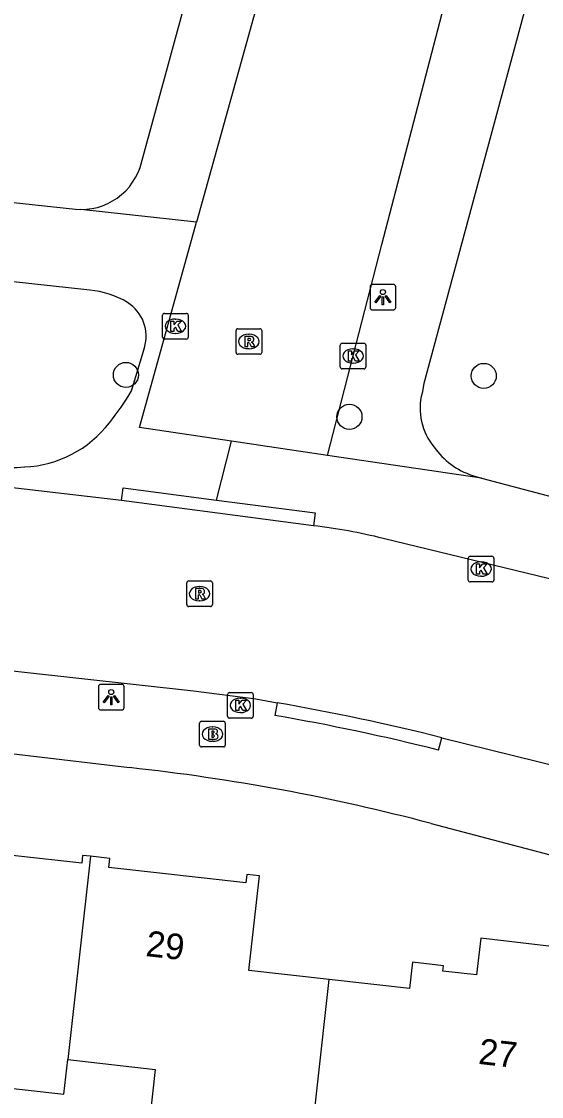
# Model space of a CAD drawing. Extents: x 162026 to 163499, y 387297 to 388169.
# Drawn here: x 162369.26 to 162389.53, y 387955.08 to 387997.02 of the extents above; entities that cross this region are included whole.
import ezdxf

# ---------------------------------------------------------------- set-up
doc = ezdxf.new("R2010")
doc.units = 0
for name, color, linetype in [('IMGEO_Boom', 7, 'Continuous'), ('IMGEO_Brandkraan', 7, 'Continuous'), ('IMGEO_Kolk', 7, 'Continuous'), ('IMGEO_Lichtpunt', 7, 'Continuous'), ('IMGEO_Pand', 7, 'Continuous'), ('IMGEO_Pand_nummerreeks', 7, 'Continuous'), ('IMGEO_Rijbaan_lokaal_open', 7, 'Continuous'), ('IMGEO_Rioolput', 7, 'Continuous'), ('IMGEO_Voetpad_open', 7, 'Continuous')]:
    doc.layers.add(name, color=color, linetype=linetype)

msp = doc.modelspace()

# ---------------------------------------------------------------- linework, layer by layer
at = {"layer": 'IMGEO_Boom'}
for centre in [(162373.328, 387983.235), (162387.281, 387983.198), (162382.045, 387981.6)]:
    msp.add_circle(centre, 0.489, dxfattribs=at)
at = {"layer": 'IMGEO_Brandkraan'}
for p, q in [((162376.203, 387968.795), (162376.203, 387969.647)), ((162376.278, 387969.721), (162377.13, 387969.721)), ((162376.691, 387969.501), (162376.716, 387969.501)), ((162377.204, 387969.647), (162377.204, 387968.795)), ((162377.13, 387968.721), (162376.278, 387968.721)), ((162376.714, 387968.941), (162376.689, 387968.941))]:
    msp.add_line(p, q, dxfattribs=at)
for points in [[(162376.203, 387968.795), (162376.203, 387969.647)], [(162376.278, 387969.721), (162377.13, 387969.721)], [(162377.204, 387969.647), (162377.204, 387968.795)], [(162376.551, 387969.421), (162376.551, 387969.021), (162376.764, 387969.021)], [(162376.782, 387969.421), (162376.551, 387969.421)], [(162376.73, 387969.34), (162376.676, 387969.34), (162376.676, 387969.264)], [(162376.676, 387969.264), (162376.729, 387969.264)], [(162376.738, 387969.188), (162376.676, 387969.188), (162376.676, 387969.107)], [(162376.676, 387969.107), (162376.738, 387969.107)], [(162377.13, 387968.721), (162376.278, 387968.721)]]:
    msp.add_lwpolyline(points, dxfattribs=at)
for centre, radius, start, end in [((162376.28, 387969.645), 0.0765, 91.552, 178.448), ((162376.28, 387969.645), 0.0765, 91.552, 178.448), ((162377.128, 387969.645), 0.0765, 1.552, 88.448), ((162377.128, 387969.645), 0.0765, 1.552, 88.448), ((162376.731, 387969.302), 0.0379, 267.8285, 90.9355), ((162376.739, 387969.147), 0.0404, 269.8759, 90.5077), ((162376.77, 387969.272), 0.251, 268.6676, 293.5347), ((162376.786, 387969.276), 0.145, 59.4692, 91.5367), ((162376.811, 387969.323), 0.0922, 285.5137, 58.1501), ((162376.816, 387969.131), 0.105, 301.3115, 78.989), ((162376.28, 387968.797), 0.0765, 181.552, 268.448), ((162376.28, 387968.797), 0.0765, 181.552, 268.448), ((162377.128, 387968.797), 0.0765, 271.552, 358.448), ((162377.128, 387968.797), 0.0765, 271.552, 358.448)]:
    msp.add_arc(centre, radius, start, end, dxfattribs=at)
for centre, major_axis, ratio, start_param, end_param in [((162376.69, 387969.221), (-0.387, 0.002), 0.722429, 4.712389, 7.853982), ((162376.715, 387969.221), (-0.39, 0.002), 0.717154, 1.570796, 4.712389)]:
    msp.add_ellipse(centre, major_axis=major_axis, ratio=ratio, start_param=start_param, end_param=end_param, dxfattribs=at)
at = {"layer": 'IMGEO_Kolk'}
for p, q in [((162374.758, 387984.708), (162374.758, 387985.56)), ((162374.833, 387985.634), (162375.685, 387985.634)), ((162375.246, 387985.414), (162375.271, 387985.414)), ((162375.759, 387985.56), (162375.759, 387984.708)), ((162375.685, 387984.634), (162374.833, 387984.634)), ((162375.269, 387984.854), (162375.244, 387984.854)), ((162381.685, 387983.545), (162381.685, 387984.397)), ((162381.76, 387984.471), (162382.612, 387984.471)), ((162382.173, 387984.251), (162382.198, 387984.251)), ((162382.686, 387984.397), (162382.686, 387983.545)), ((162382.612, 387983.471), (162381.76, 387983.471)), ((162382.196, 387983.691), (162382.171, 387983.691)), ((162386.675, 387975.234), (162386.675, 387976.086)), ((162386.75, 387976.16), (162387.602, 387976.16)), ((162387.163, 387975.94), (162387.188, 387975.94)), ((162387.676, 387976.086), (162387.676, 387975.234)), ((162387.186, 387975.38), (162387.161, 387975.38)), ((162387.602, 387975.16), (162386.75, 387975.16)), ((162377.291, 387969.916), (162377.291, 387970.768)), ((162377.366, 387970.842), (162378.218, 387970.842)), ((162378.292, 387970.768), (162378.292, 387969.916)), ((162377.779, 387970.622), (162377.804, 387970.622)), ((162377.802, 387970.062), (162377.777, 387970.062)), ((162378.218, 387969.842), (162377.366, 387969.842))]:
    msp.add_line(p, q, dxfattribs=at)
for points in [[(162374.758, 387984.708), (162374.758, 387985.56)], [(162374.833, 387985.634), (162375.685, 387985.634)], [(162375.759, 387985.56), (162375.759, 387984.708)], [(162375.079, 387985.334), (162375.202, 387985.334), (162375.202, 387985.183), (162375.332, 387985.334), (162375.496, 387985.334), (162375.35, 387985.183), (162375.503, 387984.934), (162375.351, 387984.934), (162375.266, 387985.098), (162375.202, 387985.031), (162375.202, 387984.934), (162375.079, 387984.934), (162375.079, 387985.334)], [(162375.685, 387984.634), (162374.833, 387984.634)], [(162381.685, 387983.545), (162381.685, 387984.397)], [(162381.76, 387984.471), (162382.612, 387984.471)], [(162382.006, 387984.171), (162382.129, 387984.171), (162382.129, 387984.02), (162382.259, 387984.171), (162382.423, 387984.171), (162382.277, 387984.02), (162382.43, 387983.771), (162382.278, 387983.771), (162382.193, 387983.935), (162382.129, 387983.868), (162382.129, 387983.771), (162382.006, 387983.771), (162382.006, 387984.171)], [(162382.686, 387984.397), (162382.686, 387983.545)], [(162382.612, 387983.471), (162381.76, 387983.471)], [(162386.675, 387975.234), (162386.675, 387976.086)], [(162386.75, 387976.16), (162387.602, 387976.16)], [(162386.996, 387975.86), (162387.119, 387975.86), (162387.119, 387975.709), (162387.249, 387975.86), (162387.413, 387975.86), (162387.267, 387975.709), (162387.42, 387975.46), (162387.268, 387975.46), (162387.183, 387975.624), (162387.119, 387975.557), (162387.119, 387975.46), (162386.996, 387975.46), (162386.996, 387975.86)], [(162387.676, 387976.086), (162387.676, 387975.234)], [(162387.602, 387975.16), (162386.75, 387975.16)], [(162377.291, 387969.916), (162377.291, 387970.768)], [(162377.366, 387970.842), (162378.218, 387970.842)], [(162378.292, 387970.768), (162378.292, 387969.916)], [(162377.612, 387970.542), (162377.735, 387970.542), (162377.735, 387970.391), (162377.865, 387970.542), (162378.029, 387970.542), (162377.883, 387970.391), (162378.036, 387970.142), (162377.884, 387970.142), (162377.799, 387970.306), (162377.735, 387970.239), (162377.735, 387970.142), (162377.612, 387970.142), (162377.612, 387970.542)], [(162378.218, 387969.842), (162377.366, 387969.842)]]:
    msp.add_lwpolyline(points, dxfattribs=at)
for centre, start, end in [((162374.835, 387985.558), 91.552, 178.448), ((162374.835, 387985.558), 91.552, 178.448), ((162375.683, 387985.558), 1.552, 88.448), ((162375.683, 387985.558), 1.552, 88.448), ((162374.835, 387984.71), 181.552, 268.448), ((162374.835, 387984.71), 181.552, 268.448), ((162375.683, 387984.71), 271.552, 358.448), ((162375.683, 387984.71), 271.552, 358.448), ((162381.762, 387984.395), 91.552, 178.448), ((162381.762, 387984.395), 91.552, 178.448), ((162382.61, 387984.395), 1.552, 88.448), ((162382.61, 387984.395), 1.552, 88.448), ((162381.762, 387983.547), 181.552, 268.448), ((162381.762, 387983.547), 181.552, 268.448), ((162382.61, 387983.547), 271.552, 358.448), ((162382.61, 387983.547), 271.552, 358.448), ((162386.752, 387976.084), 91.552, 178.448), ((162386.752, 387976.084), 91.552, 178.448), ((162387.6, 387976.084), 1.552, 88.448), ((162387.6, 387976.084), 1.552, 88.448), ((162386.752, 387975.236), 181.552, 268.448), ((162386.752, 387975.236), 181.552, 268.448), ((162387.6, 387975.236), 271.552, 358.448), ((162387.6, 387975.236), 271.552, 358.448), ((162377.368, 387970.766), 91.552, 178.448), ((162377.368, 387970.766), 91.552, 178.448), ((162378.216, 387970.766), 1.552, 88.448), ((162378.216, 387970.766), 1.552, 88.448), ((162377.368, 387969.918), 181.552, 268.448), ((162377.368, 387969.918), 181.552, 268.448), ((162378.216, 387969.918), 271.552, 358.448), ((162378.216, 387969.918), 271.552, 358.448)]:
    msp.add_arc(centre, 0.0765, start, end, dxfattribs=at)
for centre, major_axis, ratio, start_param, end_param in [((162375.245, 387985.134), (-0.387, 0.002), 0.722429, 4.712389, 7.853982), ((162375.27, 387985.134), (-0.39, 0.002), 0.717154, 1.570796, 4.712389), ((162382.172, 387983.971), (-0.387, 0.002), 0.722429, 4.712389, 7.853982), ((162382.197, 387983.971), (-0.39, 0.002), 0.717154, 1.570796, 4.712389), ((162387.162, 387975.66), (-0.387, 0.002), 0.722429, 4.712389, 7.853982), ((162387.187, 387975.66), (-0.39, 0.002), 0.717154, 1.570796, 4.712389), ((162377.778, 387970.342), (-0.387, 0.002), 0.722429, 4.712389, 7.853982), ((162377.803, 387970.342), (-0.39, 0.002), 0.717154, 1.570796, 4.712389)]:
    msp.add_ellipse(centre, major_axis=major_axis, ratio=ratio, start_param=start_param, end_param=end_param, dxfattribs=at)
at = {"layer": 'IMGEO_Lichtpunt'}
for p, q in [((162382.851, 387986.67), (162382.851, 387985.863)), ((162382.851, 387986.67), (162382.851, 387985.863)), ((162383.753, 387986.765), (162382.945, 387986.765)), ((162383.753, 387986.765), (162382.945, 387986.765)), ((162383.847, 387985.863), (162383.847, 387986.67)), ((162383.847, 387985.863), (162383.847, 387986.67)), ((162382.945, 387985.769), (162383.753, 387985.769)), ((162382.945, 387985.769), (162383.753, 387985.769)), ((162373.162, 387971.16), (162372.354, 387971.16)), ((162373.162, 387971.16), (162372.354, 387971.16)), ((162372.26, 387971.065), (162372.26, 387970.258)), ((162372.26, 387971.065), (162372.26, 387970.258)), ((162373.256, 387970.258), (162373.256, 387971.065)), ((162373.256, 387970.258), (162373.256, 387971.065)), ((162372.354, 387970.164), (162373.162, 387970.164)), ((162372.354, 387970.164), (162373.162, 387970.164))]:
    msp.add_line(p, q, dxfattribs=at)
for points in [[(162383.225, 387986.334), (162383.264, 387986.306), (162383.076, 387986.044), (162383.038, 387986.071), (162383.225, 387986.334)], [(162383.327, 387986.286), (162383.374, 387986.286), (162383.374, 387985.964), (162383.327, 387985.964), (162383.327, 387986.286)], [(162383.437, 387986.306), (162383.475, 387986.333), (162383.662, 387986.071), (162383.623, 387986.043), (162383.437, 387986.306)], [(162372.634, 387970.729), (162372.673, 387970.701), (162372.485, 387970.439), (162372.447, 387970.466), (162372.634, 387970.729)], [(162372.846, 387970.701), (162372.884, 387970.728), (162373.071, 387970.466), (162373.032, 387970.438), (162372.846, 387970.701)], [(162372.736, 387970.681), (162372.783, 387970.681), (162372.783, 387970.359), (162372.736, 387970.359), (162372.736, 387970.681)]]:
    msp.add_lwpolyline(points, dxfattribs=at)
for centre in [(162383.35, 387986.468), (162372.759, 387970.863)]:
    msp.add_circle(centre, 0.0994, dxfattribs=at)
for centre, start, end in [((162382.945, 387986.67), 90, 180), ((162382.945, 387986.67), 90, 180), ((162383.753, 387986.67), 0, 90), ((162383.753, 387986.67), 0, 90), ((162382.945, 387985.863), 180, 270), ((162382.945, 387985.863), 180, 270), ((162383.753, 387985.863), 270, 0), ((162383.753, 387985.863), 270, 360), ((162372.354, 387971.065), 90, 180), ((162372.354, 387971.065), 90, 180), ((162373.162, 387971.065), 0, 90), ((162373.162, 387971.065), 0, 90), ((162372.354, 387970.258), 180, 270), ((162372.354, 387970.258), 180, 270), ((162373.162, 387970.258), 270, 0), ((162373.162, 387970.258), 270, 360)]:
    msp.add_arc(centre, 0.0946, start, end, dxfattribs=at)
at = {"layer": 'IMGEO_Pand'}
for points in [[(162371.947, 387964.455), (162371.639, 387964.489), (162371.606, 387964.184), (162366.422, 387964.758), (162366.455, 387965.058), (162365.508, 387965.163)], [(162371.947, 387964.455), (162371.06, 387956.522)], [(162381.255, 387959.65), (162378.123, 387959.997), (162378.533, 387963.694), (162378.04, 387963.749), (162378.004, 387963.425), (162372.666, 387964.016), (162372.706, 387964.371), (162371.947, 387964.455)], [(162391.105, 387959.57), (162391.246, 387960.782), (162387.163, 387961.257), (162386.997, 387959.825), (162385.683, 387959.978), (162385.707, 387960.186), (162384.504, 387960.326), (162384.384, 387959.304), (162381.255, 387959.65)], [(162380.31, 387951.077), (162381.255, 387959.65)], [(162364.623, 387957.236), (162368.032, 387956.858), (162367.881, 387955.511), (162370.909, 387955.173), (162371.06, 387956.522)], [(162371.06, 387956.522), (162374.473, 387956.144), (162374.078, 387952.576), (162374.954, 387951.671), (162376.982, 387951.446), (162380.31, 387951.077)]]:
    msp.add_lwpolyline(points, dxfattribs=at)
at = {"layer": 'IMGEO_Rijbaan_lokaal_open'}
for points in [[(162381.865, 388010.085), (162378.596, 387998.218), (162376.084, 387989.193)], [(162381.183, 387980.09), (162383.308, 387988.324), (162386.344, 388000)], [(162377.446, 387980.651), (162373.857, 387981.19), (162376.084, 387989.193)], [(162373.162, 387978.332), (162359.3, 387979.954), (162341.325, 387981.944), (162335.451, 387982.597), (162324.237, 387983.851), (162322.935, 387983.998)], [(162381.183, 387980.09), (162377.446, 387980.651)], [(162380.643, 387977.353), (162373.162, 387978.332)], [(162321.996, 387977.038), (162338.756, 387975.157), (162349.014, 387973.894), (162375.959, 387970.911), (162378.392, 387970.592), (162379.227, 387970.442)], [(162390.276, 387975.178), (162383.361, 387976.858)], [(162385.643, 387969.082), (162393.127, 387967.229)]]:
    msp.add_lwpolyline(points, dxfattribs=at)
for centre, radius, start, end in [((162378.033, 387955.311), 22.196, 76.1104, 83.2465), ((162364.531, 387885.299), 86.402, 75.85703, 80.20728)]:
    msp.add_arc(centre, radius, start, end, dxfattribs=at)
at = {"layer": 'IMGEO_Rioolput'}
for p, q in [((162377.698, 387985.039), (162378.55, 387985.039)), ((162377.623, 387984.113), (162377.623, 387984.965)), ((162378.111, 387984.819), (162378.136, 387984.819)), ((162378.624, 387984.965), (162378.624, 387984.113)), ((162378.134, 387984.259), (162378.109, 387984.259)), ((162378.55, 387984.039), (162377.698, 387984.039)), ((162375.702, 387974.274), (162375.702, 387975.126)), ((162375.777, 387975.2), (162376.629, 387975.2)), ((162376.19, 387974.98), (162376.215, 387974.98)), ((162376.703, 387975.126), (162376.703, 387974.274)), ((162376.629, 387974.2), (162375.777, 387974.2)), ((162376.213, 387974.42), (162376.188, 387974.42))]:
    msp.add_line(p, q, dxfattribs=at)
for points in [[(162377.698, 387985.039), (162378.55, 387985.039)], [(162377.623, 387984.113), (162377.623, 387984.965)], [(162378.212, 387984.737), (162377.96, 387984.739), (162377.96, 387984.339)], [(162378.138, 387984.658), (162378.084, 387984.658), (162378.084, 387984.577)], [(162378.084, 387984.577), (162378.136, 387984.577)], [(162378.624, 387984.965), (162378.624, 387984.113)], [(162377.96, 387984.339), (162378.084, 387984.339), (162378.084, 387984.501), (162378.095, 387984.501)], [(162378.142, 387984.472), (162378.213, 387984.339), (162378.353, 387984.339), (162378.288, 387984.465)], [(162378.55, 387984.039), (162377.698, 387984.039)], [(162375.702, 387974.274), (162375.702, 387975.126)], [(162375.777, 387975.2), (162376.629, 387975.2)], [(162376.703, 387975.126), (162376.703, 387974.274)], [(162376.291, 387974.898), (162376.039, 387974.9), (162376.039, 387974.5)], [(162376.039, 387974.5), (162376.163, 387974.5), (162376.163, 387974.662), (162376.174, 387974.662)], [(162376.217, 387974.819), (162376.163, 387974.819), (162376.163, 387974.738)], [(162376.163, 387974.738), (162376.215, 387974.738)], [(162376.221, 387974.633), (162376.292, 387974.5), (162376.432, 387974.5), (162376.367, 387974.626)], [(162376.629, 387974.2), (162375.777, 387974.2)]]:
    msp.add_lwpolyline(points, dxfattribs=at)
for centre, radius, start, end in [((162377.7, 387984.963), 0.0765, 91.552, 178.448), ((162377.7, 387984.963), 0.0765, 91.552, 178.448), ((162378.548, 387984.963), 0.0765, 1.552, 88.448), ((162378.548, 387984.963), 0.0765, 1.552, 88.448), ((162378.12, 387984.766), 0.19, 274.7715, 282.9687), ((162378.144, 387984.562), 0.0964, 77.0061, 93.1865), ((162378.158, 387984.619), 0.0378, 276.6634, 79.6772), ((162378.211, 387984.627), 0.109, 350.3612, 89.416), ((162378.209, 387984.627), 0.112, 277.5842, 350.9817), ((162378.094, 387984.448), 0.0533, 26.0293, 88.6989), ((162378.193, 387984.412), 0.108, 29.5134, 73.7905), ((162377.7, 387984.115), 0.0765, 181.552, 268.448), ((162377.7, 387984.115), 0.0765, 181.552, 268.448), ((162378.548, 387984.115), 0.0765, 271.552, 358.448), ((162378.548, 387984.115), 0.0765, 271.552, 358.448), ((162375.779, 387975.124), 0.0765, 91.552, 178.448), ((162375.779, 387975.124), 0.0765, 91.552, 178.448), ((162376.627, 387975.124), 0.0765, 1.552, 88.448), ((162376.627, 387975.124), 0.0765, 1.552, 88.448), ((162376.173, 387974.609), 0.0533, 26.0293, 88.6989), ((162376.199, 387974.927), 0.19, 274.7715, 282.9687), ((162376.223, 387974.723), 0.0964, 77.0061, 93.1865), ((162376.237, 387974.78), 0.0378, 276.6634, 79.6772), ((162376.29, 387974.788), 0.109, 350.3612, 89.416), ((162376.288, 387974.788), 0.112, 277.5842, 350.9817), ((162376.272, 387974.573), 0.108, 29.5134, 73.7905), ((162375.779, 387974.276), 0.0765, 181.552, 268.448), ((162375.779, 387974.276), 0.0765, 181.552, 268.448), ((162376.627, 387974.276), 0.0765, 271.552, 358.448), ((162376.627, 387974.276), 0.0765, 271.552, 358.448)]:
    msp.add_arc(centre, radius, start, end, dxfattribs=at)
for centre, major_axis, ratio, start_param, end_param in [((162378.11, 387984.539), (-0.387, 0.002), 0.722429, 4.712389, 7.853982), ((162378.135, 387984.539), (-0.39, 0.002), 0.717154, 1.570796, 4.712389), ((162376.189, 387974.7), (-0.387, 0.002), 0.722429, 4.712389, 7.853982), ((162376.214, 387974.7), (-0.39, 0.002), 0.717154, 1.570796, 4.712389)]:
    msp.add_ellipse(centre, major_axis=major_axis, ratio=ratio, start_param=start_param, end_param=end_param, dxfattribs=at)
at = {"layer": 'IMGEO_Voetpad_open'}
for points in [[(162371.575, 387989.692), (162371.791, 387989.7), (162372.005, 387989.727), (162372.215, 387989.773), (162372.421, 387989.838), (162372.62, 387989.92), (162372.811, 387990.021), (162372.992, 387990.137), (162373.162, 387990.27), (162373.32, 387990.417), (162373.463, 387990.578), (162373.592, 387990.751), (162373.705, 387990.934), (162373.801, 387991.127), (162373.879, 387991.328), (162373.922, 387991.467), (162376.246, 388000), (162380.035, 388013.914)], [(162389.716, 388000.29), (162389.426, 387999.52), (162384.951, 387982.895), (162384.875, 387982.528)], [(162326.152, 387994.566), (162371.36, 387989.704), (162371.575, 387989.692)], [(162376.084, 387989.193), (162371.575, 387989.692)], [(162371.919, 387986.544), (162350.603, 387988.865)], [(162373.551, 387982.617), (162374.053, 387984.294)], [(162376.864, 387978.352), (162377.446, 387980.651)], [(162387.199, 387979.212), (162381.183, 387980.09)], [(162386.842, 387979.317), (162387.199, 387979.212)], [(162387.199, 387979.212), (162403.494, 387974.908)], [(162373.162, 387978.332), (162373.227, 387978.828), (162376.864, 387978.352)], [(162376.864, 387978.352), (162380.708, 387977.849), (162380.643, 387977.353)], [(162321.623, 387973.282), (162323.445, 387973.837), (162373.471, 387967.913)], [(162379.227, 387970.442), (162379.142, 387969.949)], [(162385.521, 387968.597), (162385.643, 387969.082)], [(162385.229, 387965.736), (162453.931, 387947.627), (162456.374, 387947.084), (162458.852, 387946.73), (162500, 387942.464), (162503.264, 387942.125)]]:
    msp.add_lwpolyline(points, dxfattribs=at)
for centre, radius, start, end in [((162371.599, 387983.087), 3.472, 58.974, 84.7183), ((162372.555, 387984.74), 1.563, 343.4081, 57.7608), ((162364.006, 387988.311), 11.114, 321.3306, 329.179), ((162387.156, 387981.928), 2.358, 165.2554, 219.8079), ((162369.185, 387984.049), 4.408, 272.5558, 322.5284), ((162387.757, 387982.132), 2.96, 215.3828, 251.9869), ((162368.404, 387995.272), 15.658, 269.1817, 273.5824), ((162364.429, 387884.807), 86.404, 75.87101, 80.196), ((162364.925, 387888.915), 79.459, 75.19512, 83.82577)]:
    msp.add_arc(centre, radius, start, end, dxfattribs=at)

# ---------------------------------------------------------------- texts
at = {"layer": 'IMGEO_Pand_nummerreeks'}
for s, rotation, p in [('29', 353.5879, (162374.073, 387960.567)), ('27', 353.6795, (162387.046, 387956.36))]:
    msp.add_text(s, height=1, rotation=rotation, dxfattribs=at).set_placement(p)

doc.saveas('drawing.dxf')
